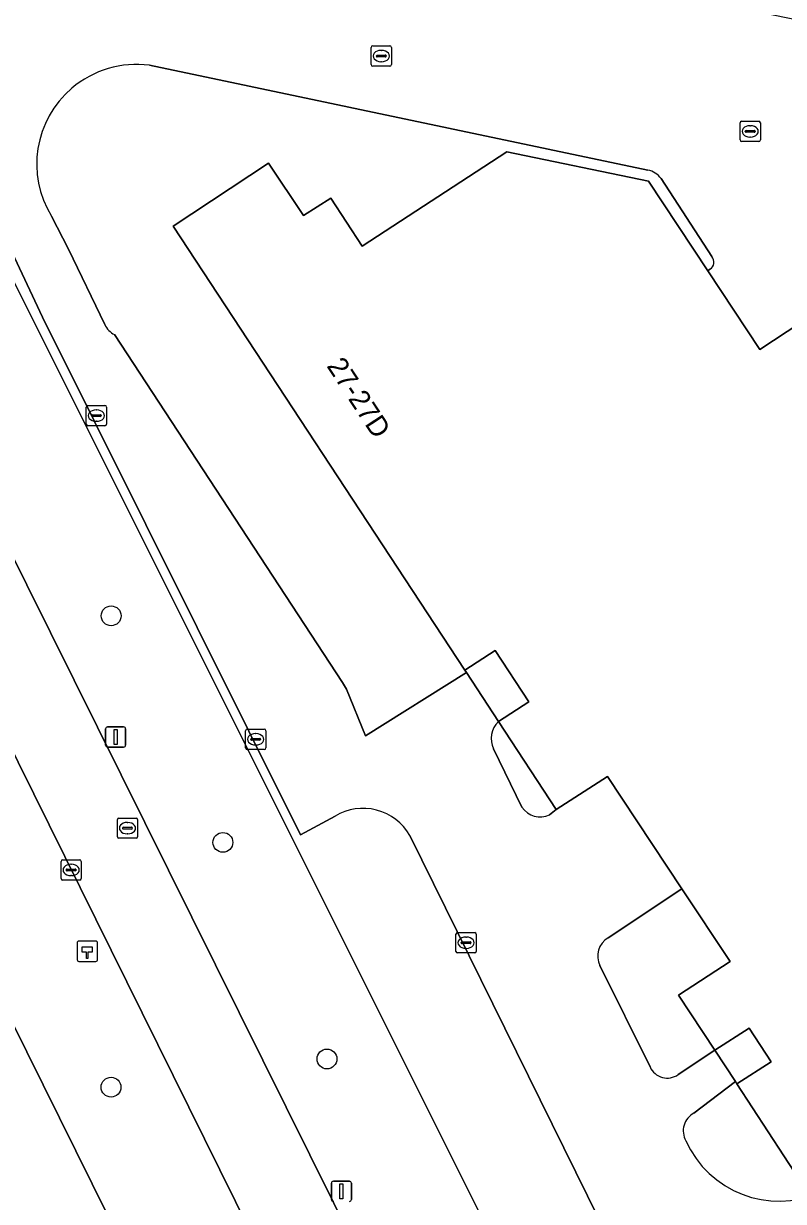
# Model space of a CAD drawing. Extents: x 157692 to 159674, y 381452 to 383291.
# Drawn here: x 158503.4 to 158540.9, y 381839.3 to 381897.4 of the extents above; entities that cross this region are included whole.
import ezdxf

# ---------------------------------------------------------------- set-up
doc = ezdxf.new("R2010")
doc.units = 0
for name, color, linetype in [('IMGEO_Berm_groen', 7, 'Continuous'), ('IMGEO_Boom', 7, 'Continuous'), ('IMGEO_Erf', 7, 'Continuous'), ('IMGEO_Fietspad_gesloten', 7, 'Continuous'), ('IMGEO_Groenvoorziening', 7, 'Continuous'), ('IMGEO_Hectometerpaal', 7, 'Continuous'), ('IMGEO_Kolk', 7, 'Continuous'), ('IMGEO_Lichtmast', 7, 'Continuous'), ('IMGEO_Pand', 7, 'Continuous'), ('IMGEO_Pand_nummerreeks', 7, 'Continuous'), ('IMGEO_Pand_overbouw', 7, 'Continuous'), ('IMGEO_Rijbaan_lokaal_open', 7, 'Continuous'), ('IMGEO_Rioolput', 7, 'Continuous')]:
    doc.layers.add(name, color=color, linetype=linetype)

msp = doc.modelspace()

# ---------------------------------------------------------------- linework, layer by layer
at = {"layer": 'IMGEO_Berm_groen'}
msp.add_lwpolyline([(158479.458, 381908.75), (158478.283, 381910.956), (158473.352, 381908.303), (158473.086, 381908.164), (158500, 381853.744), (158502.7, 381848.284), (158517.225, 381818.911), (158522.984, 381820.695), (158500, 381867.143)], close=True, dxfattribs=at)
at = {"layer": 'IMGEO_Boom'}
for centre in [(158507.672, 381868.178), (158513.187, 381856.99), (158518.325, 381846.295), (158507.666, 381844.901)]:
    msp.add_circle(centre, 0.489, dxfattribs=at)
at = {"layer": 'IMGEO_Erf'}
for points in [[(158518.732, 381858.285), (158517.01, 381857.37), (158504.286, 381882.924), (158493.241, 381906.447), (158489.697, 381919.532), (158491.006, 381912.128), (158492.315, 381907.092), (158494.143, 381902.22), (158495.939, 381898.528), (158500, 381890.423), (158502.7, 381885.02), (158531.243, 381827.901), (158531.578, 381827.232), (158583.05, 381856.25), (158584.118, 381856.969), (158601.416, 381868.614), (158606.244, 381872.139), (158624.725, 381886.233), (158683.269, 381931.316)], [(158416.142, 381764.387), (158441.975, 381777.745), (158461.034, 381788.171), (158500, 381809.488), (158502.7, 381810.965), (158517.225, 381818.911), (158502.7, 381848.284), (158500, 381853.744), (158473.086, 381908.164), (158468.009, 381905.516), (158408.054, 381874.141), (158402.221, 381871.049), (158376.84, 381857.708), (158371.263, 381854.776), (158369.169, 381853.676), (158368.188, 381853.16), (158362.112, 381850.005), (158326.367, 381831.251), (158320.477, 381828.192), (158299.749, 381817.336), (158293.835, 381814.232), (158289.45, 381811.892), (158283.086, 381808.549)], [(158534.16, 381890.189), (158509.564, 381895.365)], [(158510.74, 381887.419), (158515.444, 381890.527), (158517.16, 381887.94), (158518.507, 381888.806), (158520.065, 381886.426), (158527.195, 381891.099), (158534.194, 381889.642), (158537.118, 381885.22), (158537.226, 381885.291)], [(158537.326, 381885.915), (158534.821, 381889.77)], [(158504.728, 381887.911), (158505.567, 381886.285), (158507.356, 381882.571)], [(158507.843, 381882.063), (158519.096, 381864.88), (158519.294, 381864.561), (158520.226, 381862.253), (158525.208, 381865.375), (158525.133, 381865.49), (158510.74, 381887.419)], [(158608.117, 381877.893), (158604.832, 381878.508), (158602.781, 381878.926), (158600.249, 381871.572), (158571.859, 381852.914), (158542.283, 381833.42), (158535.864, 381830.026), (158522.416, 381857.337)], [(158529.307, 381858.345), (158529.639, 381858.614), (158526.783, 381862.952)], [(158526.55, 381861.612), (158527.946, 381858.73)], [(158535.664, 381845.524), (158537.465, 381846.725), (158535.668, 381849.44), (158538.226, 381851.103), (158535.843, 381854.695), (158532.201, 381852.274)], [(158531.796, 381850.91), (158534.268, 381845.899)], [(158551.006, 381846.395), (158549.176, 381848.284), (158548.853, 381848.072), (158550.257, 381845.977), (158541.65, 381840.326), (158538.554, 381845.067), (158538.48, 381845.18), (158536.435, 381843.619)]]:
    msp.add_lwpolyline(points, dxfattribs=at)
for points in [[(158526.783, 381862.952), (158528.288, 381863.925), (158526.628, 381866.459), (158525.133, 381865.49), (158525.208, 381865.375)], [(158540.241, 381846.16), (158539.169, 381847.819), (158537.465, 381846.725), (158538.48, 381845.18), (158538.554, 381845.067)]]:
    msp.add_lwpolyline(points, close=True, dxfattribs=at)
for centre, radius, start, end in [((158508.924, 381890.477), 4.929, 82.54571, 130.34993), ((158508.923, 381890.486), 4.922, 130.40094, 211.53657), ((158533.945, 381889.119), 1.091, 36.62096, 78.63879), ((158537.004, 381885.647), 0.419, 301.94056, 39.85024), ((158508.274, 381882.964), 0.999, 203.16829, 244.41355), ((158527.59, 381862.122), 1.158, 134.16162, 206.11037), ((158520.111, 381856.01), 2.66, 29.92524, 121.21321), ((158528.856, 381859.349), 1.1, 214.21288, 294.1968), ((158532.719, 381851.378), 1.035, 120.03307, 206.89243), ((158535.12, 381846.286), 0.936, 204.44057, 305.48723), ((158536.896, 381842.746), 0.987, 117.86394, 209.48942), ((158540.631, 381844.307), 5.03, 204.02058, 293.84184)]:
    msp.add_arc(centre, radius, start, end, dxfattribs=at)
at = {"layer": 'IMGEO_Fietspad_gesloten'}
msp.add_lwpolyline([(158478.054, 381911.385), (158478.283, 381910.956), (158479.458, 381908.75), (158500, 381867.143), (158522.984, 381820.695), (158525.231, 381816.153), (158531.425, 381803.636), (158534.087, 381808.104), (158529.816, 381816.704), (158526.79, 381822.796), (158500, 381876.738), (158483.198, 381910.569), (158483.426, 381910.65), (158481.872, 381914.195), (158481.577, 381914.831)], dxfattribs=at)
at = {"layer": 'IMGEO_Groenvoorziening'}
msp.add_lwpolyline([(158481.872, 381914.195), (158483.426, 381910.65), (158483.198, 381910.569), (158500, 381876.738), (158526.79, 381822.796), (158527.559, 381823.168), (158529.805, 381824.256), (158529.038, 381825.846), (158530.009, 381826.376), (158531.25, 381827.053), (158531.578, 381827.232), (158531.243, 381827.901), (158502.7, 381885.02)], dxfattribs=at)
at = {"layer": 'IMGEO_Hectometerpaal'}
for p, q in [((158505.999, 381852.029), (158505.999, 381851.188)), ((158505.999, 381852.029), (158505.999, 381851.188)), ((158506.915, 381852.113), (158506.074, 381852.113)), ((158506.915, 381852.113), (158506.074, 381852.113)), ((158506.999, 381851.197), (158506.999, 381852.038)), ((158506.999, 381851.197), (158506.999, 381852.038)), ((158506.083, 381851.113), (158506.924, 381851.113)), ((158506.083, 381851.113), (158506.924, 381851.113))]:
    msp.add_line(p, q, dxfattribs=at)
msp.add_lwpolyline([(158506.524, 381851.257), (158506.464, 381851.257), (158506.464, 381851.562), (158506.244, 381851.562), (158506.244, 381851.831), (158506.744, 381851.831), (158506.744, 381851.562), (158506.524, 381851.562), (158506.524, 381851.257)], dxfattribs=at)
for centre, start, end in [((158506.077, 381852.035), 92.4484, 184.28452), ((158506.077, 381852.035), 92.4484, 184.28452), ((158506.921, 381852.035), 2.4484, 94.28452), ((158506.921, 381852.035), 2.4484, 94.28452), ((158506.077, 381851.191), 182.4484, 274.28452), ((158506.077, 381851.191), 182.4484, 274.28452), ((158506.921, 381851.191), 272.4484, 4.28452), ((158506.921, 381851.191), 272.4484, 4.28452)]:
    msp.add_arc(centre, 0.0779, start, end, dxfattribs=at)
at = {"layer": 'IMGEO_Kolk'}
for p, q in [((158520.505, 381895.397), (158520.505, 381896.249)), ((158520.58, 381896.323), (158521.432, 381896.323)), ((158520.764, 381895.817), (158520.764, 381895.829)), ((158521.202, 381895.78), (158520.804, 381895.78)), ((158520.807, 381895.866), (158521.205, 381895.866)), ((158520.993, 381896.103), (158521.018, 381896.103)), ((158521.248, 381895.829), (158521.248, 381895.817)), ((158521.506, 381896.249), (158521.506, 381895.397)), ((158521.432, 381895.323), (158520.58, 381895.323)), ((158521.016, 381895.543), (158520.991, 381895.543)), ((158538.712, 381891.676), (158538.712, 381892.528)), ((158538.787, 381892.602), (158539.639, 381892.602)), ((158539.2, 381892.382), (158539.225, 381892.382)), ((158539.713, 381892.528), (158539.713, 381891.676)), ((158538.971, 381892.096), (158538.971, 381892.108)), ((158539.409, 381892.059), (158539.011, 381892.059)), ((158539.014, 381892.145), (158539.412, 381892.145)), ((158539.223, 381891.822), (158539.198, 381891.822)), ((158539.455, 381892.108), (158539.455, 381892.096)), ((158539.639, 381891.602), (158538.787, 381891.602)), ((158506.442, 381877.638), (158506.442, 381878.49)), ((158506.517, 381878.564), (158507.369, 381878.564)), ((158506.93, 381878.344), (158506.955, 381878.344)), ((158507.443, 381878.49), (158507.443, 381877.638)), ((158506.701, 381878.058), (158506.701, 381878.07)), ((158507.139, 381878.021), (158506.741, 381878.021)), ((158506.744, 381878.107), (158507.142, 381878.107)), ((158506.953, 381877.784), (158506.928, 381877.784)), ((158507.185, 381878.07), (158507.185, 381878.058)), ((158507.369, 381877.564), (158506.517, 381877.564)), ((158514.306, 381861.654), (158514.306, 381862.506)), ((158514.381, 381862.58), (158515.233, 381862.58)), ((158514.565, 381862.074), (158514.565, 381862.086)), ((158515.003, 381862.037), (158514.605, 381862.037)), ((158514.608, 381862.123), (158515.006, 381862.123)), ((158514.794, 381862.36), (158514.819, 381862.36)), ((158515.049, 381862.086), (158515.049, 381862.074)), ((158515.307, 381862.506), (158515.307, 381861.654)), ((158515.233, 381861.58), (158514.381, 381861.58)), ((158514.817, 381861.8), (158514.792, 381861.8)), ((158505.198, 381855.202), (158505.198, 381856.054)), ((158505.273, 381856.128), (158506.125, 381856.128)), ((158505.457, 381855.622), (158505.457, 381855.634)), ((158505.5, 381855.671), (158505.898, 381855.671)), ((158505.686, 381855.908), (158505.711, 381855.908)), ((158505.941, 381855.634), (158505.941, 381855.622)), ((158506.199, 381856.054), (158506.199, 381855.202)), ((158506.125, 381855.128), (158505.273, 381855.128)), ((158505.895, 381855.585), (158505.497, 381855.585)), ((158505.709, 381855.348), (158505.684, 381855.348)), ((158524.69, 381851.61), (158524.69, 381852.462)), ((158524.765, 381852.536), (158525.617, 381852.536)), ((158525.178, 381852.316), (158525.203, 381852.316)), ((158525.691, 381852.462), (158525.691, 381851.61)), ((158524.949, 381852.03), (158524.949, 381852.042)), ((158525.387, 381851.993), (158524.989, 381851.993)), ((158524.992, 381852.079), (158525.39, 381852.079)), ((158525.201, 381851.756), (158525.176, 381851.756)), ((158525.433, 381852.042), (158525.433, 381852.03)), ((158525.617, 381851.536), (158524.765, 381851.536))]:
    msp.add_line(p, q, dxfattribs=at)
for points in [[(158520.505, 381895.397), (158520.505, 381896.249)], [(158520.58, 381896.323), (158521.432, 381896.323)], [(158521.506, 381896.249), (158521.506, 381895.397)], [(158521.432, 381895.323), (158520.58, 381895.323)], [(158538.712, 381891.676), (158538.712, 381892.528)], [(158538.787, 381892.602), (158539.639, 381892.602)], [(158539.713, 381892.528), (158539.713, 381891.676)], [(158539.639, 381891.602), (158538.787, 381891.602)], [(158506.442, 381877.638), (158506.442, 381878.49)], [(158506.517, 381878.564), (158507.369, 381878.564)], [(158507.443, 381878.49), (158507.443, 381877.638)], [(158507.369, 381877.564), (158506.517, 381877.564)], [(158514.306, 381861.654), (158514.306, 381862.506)], [(158514.381, 381862.58), (158515.233, 381862.58)], [(158515.307, 381862.506), (158515.307, 381861.654)], [(158515.233, 381861.58), (158514.381, 381861.58)], [(158505.198, 381855.202), (158505.198, 381856.054)], [(158505.273, 381856.128), (158506.125, 381856.128)], [(158506.199, 381856.054), (158506.199, 381855.202)], [(158506.125, 381855.128), (158505.273, 381855.128)], [(158524.69, 381851.61), (158524.69, 381852.462)], [(158524.765, 381852.536), (158525.617, 381852.536)], [(158525.691, 381852.462), (158525.691, 381851.61)], [(158525.617, 381851.536), (158524.765, 381851.536)]]:
    msp.add_lwpolyline(points, dxfattribs=at)
for centre, radius, start, end in [((158520.582, 381896.247), 0.0765, 91.55205, 178.44795), ((158520.582, 381896.247), 0.0765, 91.55205, 178.44795), ((158520.804, 381895.826), 0.0403, 85.87752, 175.75265), ((158520.801, 381895.816), 0.0366, 178.93798, 274.71019), ((158521.205, 381895.823), 0.043, 264.86636, 352.45326), ((158521.209, 381895.828), 0.0386, 1.73085, 96.63898), ((158521.43, 381896.247), 0.0765, 1.55205, 88.44795), ((158521.43, 381896.247), 0.0765, 1.55205, 88.44795), ((158520.582, 381895.399), 0.0765, 181.55205, 268.44795), ((158520.582, 381895.399), 0.0765, 181.55205, 268.44795), ((158521.43, 381895.399), 0.0765, 271.55205, 358.44795), ((158521.43, 381895.399), 0.0765, 271.55205, 358.44795), ((158538.789, 381892.526), 0.0765, 91.55205, 178.44795), ((158538.789, 381892.526), 0.0765, 91.55205, 178.44795), ((158539.637, 381892.526), 0.0765, 1.55205, 88.44795), ((158539.637, 381892.526), 0.0765, 1.55205, 88.44795), ((158539.011, 381892.105), 0.0403, 85.87752, 175.75265), ((158539.008, 381892.095), 0.0366, 178.93798, 274.71019), ((158539.412, 381892.102), 0.043, 264.86636, 352.45326), ((158539.416, 381892.107), 0.0386, 1.73085, 96.63898), ((158538.789, 381891.678), 0.0765, 181.55205, 268.44795), ((158538.789, 381891.678), 0.0765, 181.55205, 268.44795), ((158539.637, 381891.678), 0.0765, 271.55205, 358.44795), ((158539.637, 381891.678), 0.0765, 271.55205, 358.44795), ((158506.519, 381878.488), 0.0765, 91.55205, 178.44795), ((158506.519, 381878.488), 0.0765, 91.55205, 178.44795), ((158507.367, 381878.488), 0.0765, 1.55205, 88.44795), ((158507.367, 381878.488), 0.0765, 1.55205, 88.44795), ((158506.741, 381878.067), 0.0403, 85.87752, 175.75265), ((158506.738, 381878.057), 0.0366, 178.93798, 274.71019), ((158507.142, 381878.064), 0.043, 264.86636, 352.45326), ((158507.146, 381878.069), 0.0386, 1.73085, 96.63898), ((158506.519, 381877.64), 0.0765, 181.55205, 268.44795), ((158506.519, 381877.64), 0.0765, 181.55205, 268.44795), ((158507.367, 381877.64), 0.0765, 271.55205, 358.44795), ((158507.367, 381877.64), 0.0765, 271.55205, 358.44795), ((158514.383, 381862.504), 0.0765, 91.55205, 178.44795), ((158514.383, 381862.504), 0.0765, 91.55205, 178.44795), ((158514.605, 381862.083), 0.0403, 85.87752, 175.75265), ((158514.602, 381862.073), 0.0366, 178.93798, 274.71019), ((158515.006, 381862.08), 0.043, 264.86636, 352.45326), ((158515.01, 381862.085), 0.0386, 1.73085, 96.63898), ((158515.231, 381862.504), 0.0765, 1.55205, 88.44795), ((158515.231, 381862.504), 0.0765, 1.55205, 88.44795), ((158514.383, 381861.656), 0.0765, 181.55205, 268.44795), ((158514.383, 381861.656), 0.0765, 181.55205, 268.44795), ((158515.231, 381861.656), 0.0765, 271.55205, 358.44795), ((158515.231, 381861.656), 0.0765, 271.55205, 358.44795), ((158505.275, 381856.052), 0.0765, 91.55205, 178.44795), ((158505.275, 381856.052), 0.0765, 91.55205, 178.44795), ((158505.497, 381855.631), 0.0403, 85.87752, 175.75265), ((158505.902, 381855.633), 0.0386, 1.73085, 96.63898), ((158506.123, 381856.052), 0.0765, 1.55205, 88.44795), ((158506.123, 381856.052), 0.0765, 1.55205, 88.44795), ((158505.275, 381855.204), 0.0765, 181.55205, 268.44795), ((158505.275, 381855.204), 0.0765, 181.55205, 268.44795), ((158505.494, 381855.621), 0.0366, 178.93798, 274.71019), ((158505.898, 381855.628), 0.043, 264.86636, 352.45326), ((158506.123, 381855.204), 0.0765, 271.55205, 358.44795), ((158506.123, 381855.204), 0.0765, 271.55205, 358.44795), ((158524.767, 381852.46), 0.0765, 91.55205, 178.44795), ((158524.767, 381852.46), 0.0765, 91.55205, 178.44795), ((158525.615, 381852.46), 0.0765, 1.55205, 88.44795), ((158525.615, 381852.46), 0.0765, 1.55205, 88.44795), ((158524.767, 381851.612), 0.0765, 181.55205, 268.44795), ((158524.767, 381851.612), 0.0765, 181.55205, 268.44795), ((158524.989, 381852.039), 0.0403, 85.87752, 175.75265), ((158524.986, 381852.029), 0.0366, 178.93798, 274.71019), ((158525.39, 381852.036), 0.043, 264.86636, 352.45326), ((158525.394, 381852.041), 0.0386, 1.73085, 96.63898), ((158525.615, 381851.612), 0.0765, 271.55205, 358.44795), ((158525.615, 381851.612), 0.0765, 271.55205, 358.44795)]:
    msp.add_arc(centre, radius, start, end, dxfattribs=at)
for centre, major_axis, ratio, start_param, end_param in [((158520.992, 381895.823), (-0.387, 0.002), 0.722429, 4.712389, 7.853982), ((158521.017, 381895.823), (-0.39, 0.002), 0.717154, 1.570796, 4.712389), ((158539.199, 381892.102), (-0.387, 0.002), 0.722429, 4.712389, 7.853982), ((158539.224, 381892.102), (-0.39, 0.002), 0.717154, 1.570796, 4.712389), ((158506.929, 381878.064), (-0.387, 0.002), 0.722429, 4.712389, 7.853982), ((158506.954, 381878.064), (-0.39, 0.002), 0.717154, 1.570796, 4.712389), ((158514.793, 381862.08), (-0.387, 0.002), 0.722429, 4.712389, 7.853982), ((158514.818, 381862.08), (-0.39, 0.002), 0.717154, 1.570796, 4.712389), ((158505.685, 381855.628), (-0.387, 0.002), 0.722429, 4.712389, 7.853982), ((158505.71, 381855.628), (-0.39, 0.002), 0.717154, 1.570796, 4.712389), ((158525.177, 381852.036), (-0.387, 0.002), 0.722429, 4.712389, 7.853982), ((158525.202, 381852.036), (-0.39, 0.002), 0.717154, 1.570796, 4.712389)]:
    msp.add_ellipse(centre, major_axis=major_axis, ratio=ratio, start_param=start_param, end_param=end_param, dxfattribs=at)
at = {"layer": 'IMGEO_Lichtmast'}
for p, q in [((158507.499, 381862.695), (158508.289, 381862.695)), ((158508.289, 381862.695), (158507.499, 381862.695)), ((158507.399, 381861.795), (158507.399, 381862.595)), ((158507.399, 381862.595), (158507.399, 381861.795)), ((158508.389, 381862.595), (158508.389, 381861.795)), ((158508.389, 381861.795), (158508.389, 381862.595)), ((158508.289, 381861.695), (158507.499, 381861.695)), ((158507.499, 381861.695), (158508.289, 381861.695)), ((158518.541, 381839.359), (158518.541, 381840.159)), ((158518.541, 381840.159), (158518.541, 381839.359)), ((158518.641, 381840.259), (158519.431, 381840.259)), ((158519.431, 381840.259), (158518.641, 381840.259)), ((158519.531, 381840.159), (158519.531, 381839.359)), ((158519.531, 381839.359), (158519.531, 381840.159))]:
    msp.add_line(p, q, dxfattribs=at)
for points in [[(158507.819, 381862.57), (158507.969, 381862.57), (158507.969, 381861.82), (158507.819, 381861.82), (158507.819, 381862.57)], [(158518.961, 381840.134), (158519.111, 381840.134), (158519.111, 381839.384), (158518.961, 381839.384), (158518.961, 381840.134)]]:
    msp.add_lwpolyline(points, dxfattribs=at)
for centre, start, end in [((158507.499, 381862.595), 90, 180), ((158507.499, 381862.595), 90, 180), ((158508.289, 381862.595), 0, 90), ((158508.289, 381862.595), 360, 90), ((158507.499, 381861.795), 180, 270), ((158507.499, 381861.795), 180, 270), ((158508.289, 381861.795), 270, 0), ((158508.289, 381861.795), 270, 0), ((158518.641, 381840.159), 90, 180), ((158518.641, 381840.159), 90, 180), ((158519.431, 381840.159), 0, 90), ((158519.431, 381840.159), 360, 90), ((158518.641, 381839.359), 180, 270), ((158518.641, 381839.359), 180, 270), ((158519.431, 381839.359), 270, 0), ((158519.431, 381839.359), 270, 0)]:
    msp.add_arc(centre, 0.1, start, end, dxfattribs=at)
at = {"layer": 'IMGEO_Pand'}
msp.add_lwpolyline([(158543.684, 381883.956), (158539.694, 381881.324), (158537.118, 381885.22), (158534.194, 381889.642), (158527.195, 381891.099), (158520.065, 381886.426), (158518.507, 381888.806), (158517.16, 381887.94), (158515.444, 381890.527), (158510.74, 381887.419), (158525.133, 381865.49), (158526.628, 381866.459), (158528.288, 381863.925), (158526.783, 381862.952), (158529.639, 381858.614), (158532.166, 381860.239), (158535.843, 381854.695), (158538.226, 381851.103), (158535.668, 381849.44), (158537.465, 381846.725), (158539.169, 381847.819), (158540.241, 381846.16), (158538.554, 381845.067), (158541.65, 381840.326)], dxfattribs=at)
at = {"layer": 'IMGEO_Pand_overbouw'}
for points in [[(158525.133, 381865.49), (158526.783, 381862.952), (158528.288, 381863.925), (158526.628, 381866.459)], [(158537.465, 381846.725), (158538.554, 381845.067), (158540.241, 381846.16), (158539.169, 381847.819)]]:
    msp.add_lwpolyline(points, close=True, dxfattribs=at)
at = {"layer": 'IMGEO_Rijbaan_lokaal_open'}
for points in [[(158487.649, 381920.616), (158489.697, 381919.532), (158493.241, 381906.447), (158504.286, 381882.924), (158517.01, 381857.37), (158518.732, 381858.285)], [(158522.416, 381857.337), (158535.864, 381830.026), (158542.283, 381833.42), (158571.859, 381852.914), (158600.249, 381871.572), (158602.781, 381878.926), (158603.321, 381882.983), (158605.613, 381884.536), (158521.44, 381901.704)], [(158509.564, 381895.365), (158534.16, 381890.189)], [(158534.821, 381889.77), (158537.326, 381885.915)], [(158507.356, 381882.571), (158505.567, 381886.285), (158504.728, 381887.911)], [(158537.226, 381885.291), (158537.118, 381885.22), (158539.694, 381881.324), (158543.684, 381883.956)], [(158526.783, 381862.952), (158525.208, 381865.375), (158520.226, 381862.253), (158519.294, 381864.561), (158519.096, 381864.88), (158507.843, 381882.063)], [(158527.946, 381858.73), (158526.55, 381861.612)], [(158532.201, 381852.274), (158535.843, 381854.695), (158532.166, 381860.239), (158529.639, 381858.614), (158529.307, 381858.345)], [(158534.268, 381845.899), (158531.796, 381850.91)], [(158536.435, 381843.619), (158538.48, 381845.18), (158537.465, 381846.725), (158535.664, 381845.524)]]:
    msp.add_lwpolyline(points, dxfattribs=at)
for centre, radius, start, end in [((158508.924, 381890.477), 4.929, 82.54571, 130.34993), ((158508.923, 381890.486), 4.922, 130.40094, 211.53657), ((158533.945, 381889.119), 1.091, 36.62096, 78.63879), ((158537.004, 381885.647), 0.419, 301.94056, 39.85024), ((158508.274, 381882.964), 0.999, 203.16829, 244.41355), ((158527.59, 381862.122), 1.158, 134.16162, 206.11037), ((158520.111, 381856.01), 2.66, 29.92524, 121.21321), ((158528.856, 381859.349), 1.1, 214.21288, 294.1968), ((158532.719, 381851.378), 1.035, 120.03307, 206.89243), ((158535.12, 381846.286), 0.936, 204.44057, 305.48723), ((158536.896, 381842.746), 0.987, 117.86394, 209.48942), ((158540.631, 381844.307), 5.03, 204.02058, 293.84184)]:
    msp.add_arc(centre, radius, start, end, dxfattribs=at)
at = {"layer": 'IMGEO_Rioolput'}
for p, q in [((158507.979, 381857.268), (158507.979, 381858.12)), ((158508.054, 381858.194), (158508.906, 381858.194)), ((158508.467, 381857.974), (158508.492, 381857.974)), ((158508.98, 381858.12), (158508.98, 381857.268)), ((158508.238, 381857.688), (158508.238, 381857.7)), ((158508.676, 381857.651), (158508.278, 381857.651)), ((158508.281, 381857.737), (158508.679, 381857.737)), ((158508.49, 381857.414), (158508.465, 381857.414)), ((158508.722, 381857.7), (158508.722, 381857.688)), ((158508.906, 381857.194), (158508.054, 381857.194))]:
    msp.add_line(p, q, dxfattribs=at)
for points in [[(158507.979, 381857.268), (158507.979, 381858.12)], [(158508.054, 381858.194), (158508.906, 381858.194)], [(158508.98, 381858.12), (158508.98, 381857.268)], [(158508.906, 381857.194), (158508.054, 381857.194)]]:
    msp.add_lwpolyline(points, dxfattribs=at)
for centre, radius, start, end in [((158508.056, 381858.118), 0.0765, 91.55205, 178.44795), ((158508.056, 381858.118), 0.0765, 91.55205, 178.44795), ((158508.904, 381858.118), 0.0765, 1.55205, 88.44795), ((158508.904, 381858.118), 0.0765, 1.55205, 88.44795), ((158508.278, 381857.697), 0.0403, 85.87752, 175.75265), ((158508.275, 381857.687), 0.0366, 178.93798, 274.71019), ((158508.679, 381857.694), 0.043, 264.86636, 352.45326), ((158508.683, 381857.699), 0.0386, 1.73085, 96.63898), ((158508.056, 381857.27), 0.0765, 181.55205, 268.44795), ((158508.056, 381857.27), 0.0765, 181.55205, 268.44795), ((158508.904, 381857.27), 0.0765, 271.55205, 358.44795), ((158508.904, 381857.27), 0.0765, 271.55205, 358.44795)]:
    msp.add_arc(centre, radius, start, end, dxfattribs=at)
for centre, major_axis, ratio, start_param, end_param in [((158508.466, 381857.694), (-0.387, 0.002), 0.722429, 4.712389, 7.853982), ((158508.491, 381857.694), (-0.39, 0.002), 0.717154, 1.570796, 4.712389)]:
    msp.add_ellipse(centre, major_axis=major_axis, ratio=ratio, start_param=start_param, end_param=end_param, dxfattribs=at)

# ---------------------------------------------------------------- texts
at = {"layer": 'IMGEO_Pand_nummerreeks'}
msp.add_text('27-27D', height=1, rotation=303.27871, dxfattribs=at).set_placement((158518.284, 381880.518))

doc.saveas('drawing.dxf')
